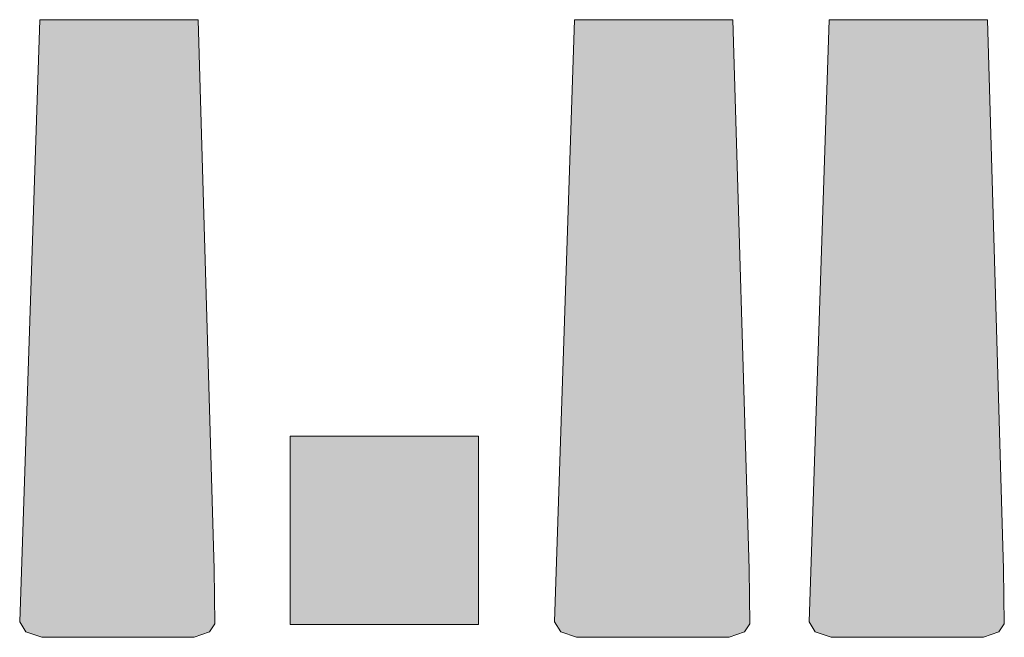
# Model space of a CAD drawing. Header units: millimetres. Extents: x -14761 to 157739, y -22400 to 107990.
# Tile 269 of 296: x 109556 to 112169, y 50210 to 51850. Entities that reach past the tile are written whole.
import ezdxf

# ---------------------------------------------------------------- set-up
doc = ezdxf.new("R2010")
doc.units = ezdxf.units.MM
doc.header["$MEASUREMENT"] = 0
doc.layers.add('Интерьер - лежаки 2', color=7, linetype='Continuous')

msp = doc.modelspace()

# ---------------------------------------------------------------- hatches: boundary and pattern name
at = {"layer": 'Интерьер - лежаки 2', "linetype": 'Continuous', "lineweight": 0, "true_color": 0xffffff}
for points in [[(110072.3, 50391.1), (110029.3, 51850), (109609.3, 51850), (109555.9, 50251.4), (109572.6, 50224.5), (109614.4, 50210), (110019.3, 50210), (110060, 50224.5), (110074.1, 50245.9)], [(111491.6, 50391.1), (111448.6, 51850), (111028.6, 51850), (110975.2, 50251.4), (110991.9, 50224.5), (111033.8, 50210), (111438.6, 50210), (111479.4, 50224.5), (111493.5, 50245.9)], [(112167.1, 50391.1), (112124.1, 51850), (111704.1, 51850), (111650.7, 50251.4), (111667.4, 50224.5), (111709.2, 50210), (112114.1, 50210), (112154.8, 50224.5), (112168.9, 50245.9)], [(110773.8, 50743.8), (110273.8, 50743.8), (110273.8, 50243.8), (110773.8, 50243.8)]]:
    msp.add_hatch(color=7, dxfattribs=at).paths.add_polyline_path(points)

# ---------------------------------------------------------------- linework, layer by layer
at = {"layer": 'Интерьер - лежаки 2', "color": 7, "linetype": 'Continuous', "lineweight": 15}
for p, q in [((110773.8, 50743.8), (110273.8, 50743.8)), ((110273.8, 50743.8), (110273.8, 50243.8)), ((110773.8, 50243.8), (110773.8, 50743.8)), ((110273.8, 50243.8), (110773.8, 50243.8))]:
    msp.add_line(p, q, dxfattribs=at)
at = {"layer": 'Интерьер - лежаки 2', "color": 7, "linetype": 'Continuous', "lineweight": 15, "flags": 128}
for points in [[(110072.3, 50391.1), (110074.1, 50245.9), (110060, 50224.5), (110019.3, 50210), (109614.4, 50210), (109572.6, 50224.5), (109555.9, 50251.4), (109609.3, 51850), (110029.3, 51850)], [(111491.6, 50391.1), (111493.5, 50245.9), (111479.4, 50224.5), (111438.6, 50210), (111033.8, 50210), (110991.9, 50224.5), (110975.2, 50251.4), (111028.6, 51850), (111448.6, 51850)], [(112167.1, 50391.1), (112168.9, 50245.9), (112154.8, 50224.5), (112114.1, 50210), (111709.2, 50210), (111667.4, 50224.5), (111650.7, 50251.4), (111704.1, 51850), (112124.1, 51850)]]:
    msp.add_lwpolyline(points, close=True, dxfattribs=at)

doc.saveas('drawing.dxf')
